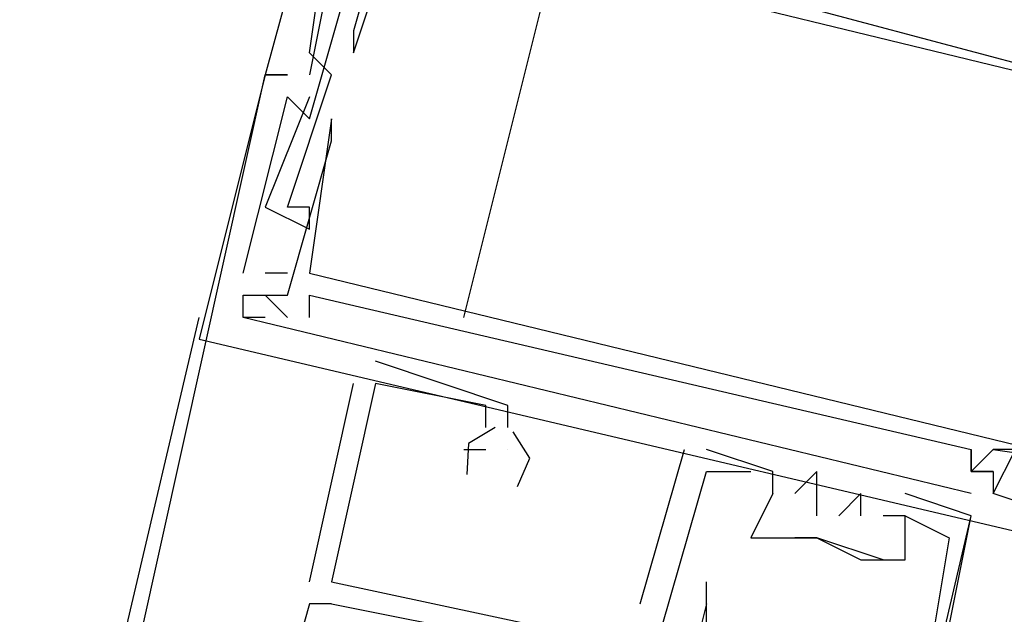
# Model space of a CAD drawing. Header units: feet. Extents: x -79 to 198, y -22 to 181.
# Tile 468 of 656: x 115.385 to 115.98, y 67.745 to 68.104. Entities that reach past the tile are written whole.
import ezdxf

# ---------------------------------------------------------------- set-up
doc = ezdxf.new("R2010")
doc.units = ezdxf.units.FT
doc.layers.add('A-LINEA', color=7, linetype='CONTINUOUS')

msp = doc.modelspace()

# ---------------------------------------------------------------- linework, layer by layer
at = {"layer": 'A-LINEA'}
for p, q in [((115.6533, 67.9244), (115.7067, 68.1378)), ((115.6533, 67.9244), (115.7067, 68.1378)), ((115.5867, 68.0978), (115.5867, 68.0978)), ((115.5867, 68.0978), (115.5867, 68.0978)), ((115.5867, 68.0978), (115.5867, 68.0978)), ((115.5867, 68.0978), (115.5867, 68.0978)), ((115.5867, 68.0978), (115.5867, 68.0978)), ((115.5867, 68.0978), (115.5867, 68.0978)), ((115.5867, 68.0978), (115.5867, 68.0978)), ((115.5867, 68.0978), (115.5867, 68.0978)), ((115.5867, 68.0978), (115.5867, 68.0978)), ((115.5867, 68.0978), (115.5867, 68.0978)), ((115.5867, 68.0978), (115.5867, 68.0978)), ((115.5867, 68.0978), (115.5867, 68.0978)), ((115.5867, 68.0978), (115.5867, 68.0978)), ((115.5867, 68.0978), (115.5867, 68.0978)), ((115.5867, 68.0978), (115.5867, 68.0978)), ((115.5867, 68.0978), (115.5867, 68.0978)), ((115.5867, 68.0978), (115.5867, 68.0978)), ((115.5867, 68.0978), (115.5867, 68.0978)), ((115.5867, 68.0978), (115.5867, 68.0978)), ((115.5867, 68.0978), (115.5867, 68.0978)), ((115.5867, 68.0978), (115.5867, 68.0978)), ((115.5867, 68.0978), (115.5867, 68.0978)), ((115.5867, 68.0978), (115.5867, 68.0978)), ((115.5867, 68.0978), (115.5867, 68.0978)), ((115.56, 68.0844), (115.56, 68.0844)), ((115.56, 68.0844), (115.56, 68.0844)), ((115.56, 68.0844), (115.56, 68.0844)), ((115.56, 68.0844), (115.56, 68.0844)), ((115.56, 68.0844), (115.56, 68.0844)), ((115.56, 68.0844), (115.56, 68.0844)), ((115.5867, 68.0844), (115.5867, 68.0844)), ((115.5867, 68.0844), (115.5867, 68.0844)), ((115.5867, 68.0844), (115.5867, 68.0844)), ((115.5867, 68.0844), (115.5867, 68.0844)), ((115.5867, 68.0844), (115.5867, 68.0844)), ((115.5867, 68.0844), (115.5867, 68.0844)), ((115.5867, 68.0844), (115.5867, 68.0844)), ((115.5867, 68.0844), (115.5867, 68.0844)), ((115.5867, 68.0844), (115.5867, 68.0844)), ((115.5867, 68.0844), (115.5867, 68.0844)), ((115.5867, 68.0844), (115.5867, 68.0844)), ((115.5867, 68.0844), (115.5867, 68.0844)), ((115.5867, 68.0844), (115.5867, 68.0844)), ((115.5867, 68.0844), (115.5867, 68.0844)), ((115.5867, 68.0844), (115.5867, 68.0844)), ((115.5867, 68.0844), (115.5867, 68.0844)), ((115.5867, 68.0844), (115.5867, 68.0844)), ((115.5867, 68.0844), (115.5867, 68.0844)), ((115.5867, 68.0844), (115.5867, 68.0844)), ((115.5867, 68.0844), (115.5867, 68.0844)), ((115.5867, 68.0844), (115.5867, 68.0844)), ((115.5867, 68.0844), (115.5867, 68.0844)), ((115.5867, 68.0844), (115.5867, 68.0844)), ((115.5867, 68.0844), (115.5867, 68.0844)), ((115.4267, 67.5911), (115.5333, 68.0711)), ((115.4267, 67.5911), (115.5333, 68.0711)), ((115.5333, 68.0711), (115.5333, 68.0711)), ((115.5333, 68.0711), (115.5333, 68.0711)), ((115.5333, 68.0711), (115.5333, 68.0711)), ((115.5333, 68.0711), (115.5333, 68.0711)), ((115.5333, 68.0711), (115.5333, 68.0711)), ((115.5333, 68.0711), (115.5333, 68.0711)), ((115.5333, 68.0711), (115.5333, 68.0711)), ((115.5333, 68.0711), (115.5333, 68.0711)), ((115.5333, 68.0711), (115.5333, 68.0711)), ((115.5333, 68.0711), (115.5333, 68.0711)), ((115.5333, 68.0711), (115.5333, 68.0711)), ((115.5333, 68.0711), (115.5333, 68.0711)), ((115.5467, 68.0711), (115.5467, 68.0711)), ((115.5467, 68.0711), (115.5467, 68.0711)), ((115.5467, 68.0711), (115.5467, 68.0711)), ((115.5467, 68.0711), (115.5467, 68.0711)), ((115.5467, 68.0711), (115.5467, 68.0711)), ((115.5467, 68.0711), (115.5467, 68.0711)), ((115.5467, 68.0711), (115.5467, 68.0711)), ((115.5467, 68.0711), (115.5467, 68.0711)), ((115.5467, 68.0711), (115.5467, 68.0711)), ((115.5467, 68.0711), (115.5467, 68.0711)), ((115.5467, 68.0711), (115.5467, 68.0711)), ((115.5467, 68.0711), (115.5467, 68.0711)), ((115.56, 68.0711), (115.56, 68.0711)), ((115.56, 68.0711), (115.56, 68.0711)), ((115.56, 68.0711), (115.56, 68.0711)), ((115.56, 68.0711), (115.56, 68.0711)), ((115.56, 68.0711), (115.56, 68.0711)), ((115.56, 68.0711), (115.56, 68.0711)), ((115.5733, 68.0711), (115.5733, 68.0711)), ((115.5733, 68.0711), (115.5733, 68.0711)), ((115.5733, 68.0711), (115.5733, 68.0711)), ((115.5733, 68.0711), (115.5733, 68.0711)), ((115.5733, 68.0711), (115.5733, 68.0711)), ((115.5733, 68.0711), (115.5733, 68.0711)), ((115.5467, 68.0578), (115.5467, 68.0578)), ((115.5467, 68.0578), (115.5467, 68.0578)), ((115.5467, 68.0578), (115.5467, 68.0578)), ((115.5467, 68.0578), (115.5467, 68.0578)), ((115.5467, 68.0578), (115.5467, 68.0578)), ((115.5467, 68.0578), (115.5467, 68.0578)), ((115.56, 68.0578), (115.56, 68.0578)), ((115.56, 68.0578), (115.56, 68.0578)), ((115.56, 68.0578), (115.56, 68.0578)), ((115.56, 68.0578), (115.56, 68.0578)), ((115.56, 68.0578), (115.56, 68.0578)), ((115.56, 68.0578), (115.56, 68.0578)), ((115.56, 68.0444), (115.56, 68.0444)), ((115.56, 68.0444), (115.56, 68.0444)), ((115.56, 68.0444), (115.56, 68.0444)), ((115.56, 68.0444), (115.56, 68.0444)), ((115.56, 68.0444), (115.56, 68.0444)), ((115.56, 68.0444), (115.56, 68.0444)), ((115.5733, 68.0444), (115.5733, 68.0444)), ((115.5733, 68.0444), (115.5733, 68.0444)), ((115.5733, 68.0444), (115.5733, 68.0444)), ((115.5733, 68.0444), (115.5733, 68.0444)), ((115.5733, 68.0444), (115.5733, 68.0444)), ((115.5733, 68.0444), (115.5733, 68.0444)), ((115.5733, 68.0311), (115.5733, 68.0311)), ((115.5733, 68.0311), (115.5733, 68.0311)), ((115.5733, 68.0311), (115.5733, 68.0311)), ((115.5733, 68.0311), (115.5733, 68.0311)), ((115.5733, 68.0311), (115.5733, 68.0311)), ((115.5733, 68.0311), (115.5733, 68.0311)), ((115.5333, 67.9911), (115.5333, 67.9911)), ((115.5333, 67.9911), (115.5333, 67.9911)), ((115.5333, 67.9911), (115.5333, 67.9911)), ((115.5333, 67.9911), (115.5333, 67.9911)), ((115.5333, 67.9911), (115.5333, 67.9911)), ((115.5333, 67.9911), (115.5333, 67.9911)), ((115.5467, 67.9911), (115.5467, 67.9911)), ((115.5467, 67.9911), (115.5467, 67.9911)), ((115.5467, 67.9911), (115.5467, 67.9911)), ((115.5467, 67.9911), (115.5467, 67.9911)), ((115.5467, 67.9911), (115.5467, 67.9911)), ((115.5467, 67.9911), (115.5467, 67.9911)), ((115.56, 67.9911), (115.56, 67.9911)), ((115.56, 67.9911), (115.56, 67.9911)), ((115.56, 67.9911), (115.56, 67.9911)), ((115.56, 67.9911), (115.56, 67.9911)), ((115.56, 67.9911), (115.56, 67.9911)), ((115.56, 67.9911), (115.56, 67.9911)), ((115.56, 67.9778), (115.56, 67.9778)), ((115.56, 67.9778), (115.56, 67.9778)), ((115.56, 67.9778), (115.56, 67.9778)), ((115.56, 67.9778), (115.56, 67.9778)), ((115.56, 67.9778), (115.56, 67.9778)), ((115.56, 67.9778), (115.56, 67.9778)), ((115.52, 67.9511), (115.52, 67.9511)), ((115.52, 67.9511), (115.52, 67.9511)), ((115.52, 67.9511), (115.52, 67.9511)), ((115.52, 67.9511), (115.52, 67.9511)), ((115.52, 67.9511), (115.52, 67.9511)), ((115.52, 67.9511), (115.52, 67.9511)), ((115.5467, 67.9511), (115.5333, 67.9511)), ((115.5333, 67.9511), (115.5333, 67.9511)), ((115.5467, 67.9511), (115.5333, 67.9511)), ((115.5333, 67.9511), (115.5333, 67.9511)), ((115.5467, 67.9511), (115.5333, 67.9511)), ((115.5333, 67.9511), (115.5333, 67.9511)), ((115.5467, 67.9511), (115.5333, 67.9511)), ((115.5333, 67.9511), (115.5333, 67.9511)), ((115.5467, 67.9511), (115.5333, 67.9511)), ((115.5333, 67.9511), (115.5333, 67.9511)), ((115.5467, 67.9511), (115.5333, 67.9511)), ((115.5333, 67.9511), (115.5333, 67.9511)), ((115.5467, 67.9511), (115.5467, 67.9511)), ((115.5467, 67.9511), (115.5467, 67.9511)), ((115.5467, 67.9511), (115.5467, 67.9511)), ((115.5467, 67.9511), (115.5467, 67.9511)), ((115.5467, 67.9511), (115.5467, 67.9511)), ((115.5467, 67.9511), (115.5467, 67.9511)), ((115.56, 67.9511), (115.56, 67.9511)), ((115.56, 67.9511), (115.56, 67.9511)), ((115.56, 67.9511), (115.56, 67.9511)), ((115.56, 67.9511), (115.56, 67.9511)), ((115.56, 67.9511), (115.56, 67.9511)), ((115.56, 67.9511), (115.56, 67.9511)), ((115.52, 67.9378), (115.52, 67.9378)), ((115.52, 67.9378), (115.52, 67.9378)), ((115.52, 67.9378), (115.52, 67.9378)), ((115.52, 67.9378), (115.52, 67.9378)), ((115.52, 67.9378), (115.52, 67.9378)), ((115.52, 67.9378), (115.52, 67.9378)), ((115.52, 67.9378), (115.52, 67.9378)), ((115.52, 67.9378), (115.52, 67.9378)), ((115.52, 67.9378), (115.52, 67.9378)), ((115.52, 67.9378), (115.52, 67.9378)), ((115.52, 67.9378), (115.52, 67.9378)), ((115.52, 67.9378), (115.52, 67.9378)), ((115.5333, 67.9378), (115.5467, 67.9244)), ((115.5333, 67.9378), (115.5333, 67.9378)), ((115.5333, 67.9378), (115.5333, 67.9378)), ((115.5333, 67.9378), (115.5467, 67.9244)), ((115.5333, 67.9378), (115.5333, 67.9378)), ((115.5333, 67.9378), (115.5333, 67.9378)), ((115.5333, 67.9378), (115.5467, 67.9244)), ((115.5333, 67.9378), (115.5333, 67.9378)), ((115.5333, 67.9378), (115.5333, 67.9378)), ((115.5333, 67.9378), (115.5467, 67.9244)), ((115.5333, 67.9378), (115.5333, 67.9378)), ((115.5333, 67.9378), (115.5333, 67.9378)), ((115.5333, 67.9378), (115.5467, 67.9244)), ((115.5333, 67.9378), (115.5333, 67.9378)), ((115.5333, 67.9378), (115.5333, 67.9378)), ((115.5333, 67.9378), (115.5467, 67.9244)), ((115.5333, 67.9378), (115.5333, 67.9378)), ((115.5333, 67.9378), (115.5333, 67.9378)), ((115.5467, 67.9378), (115.5467, 67.9378)), ((115.5467, 67.9378), (115.5467, 67.9378)), ((115.5467, 67.9378), (115.5467, 67.9378)), ((115.5467, 67.9378), (115.5467, 67.9378)), ((115.5467, 67.9378), (115.5467, 67.9378)), ((115.5467, 67.9378), (115.5467, 67.9378)), ((115.5467, 67.9378), (115.5467, 67.9378)), ((115.5467, 67.9378), (115.5467, 67.9378)), ((115.5467, 67.9378), (115.5467, 67.9378)), ((115.5467, 67.9378), (115.5467, 67.9378)), ((115.5467, 67.9378), (115.5467, 67.9378)), ((115.5467, 67.9378), (115.5467, 67.9378)), ((115.5467, 67.9378), (115.5467, 67.9378)), ((115.5467, 67.9378), (115.5467, 67.9378)), ((115.5467, 67.9378), (115.5467, 67.9378)), ((115.5467, 67.9378), (115.5467, 67.9378)), ((115.5467, 67.9378), (115.5467, 67.9378)), ((115.5467, 67.9378), (115.5467, 67.9378)), ((115.56, 67.9378), (115.56, 67.9378)), ((115.56, 67.9378), (115.56, 67.9378)), ((115.56, 67.9378), (115.56, 67.9378)), ((115.56, 67.9378), (115.56, 67.9378)), ((115.56, 67.9378), (115.56, 67.9378)), ((115.56, 67.9378), (115.56, 67.9378)), ((113.8667, 60.9778), (115.4933, 67.9244)), ((113.8667, 60.9778), (115.4933, 67.9244)), ((115.52, 67.9244), (115.52, 67.9244)), ((115.52, 67.9244), (115.52, 67.9244)), ((115.52, 67.9244), (115.52, 67.9244)), ((115.52, 67.9244), (115.52, 67.9244)), ((115.52, 67.9244), (115.52, 67.9244)), ((115.52, 67.9244), (115.52, 67.9244)), ((115.52, 67.9244), (115.52, 67.9244)), ((115.52, 67.9244), (115.52, 67.9244)), ((115.52, 67.9244), (115.52, 67.9244)), ((115.52, 67.9244), (115.52, 67.9244)), ((115.52, 67.9244), (115.52, 67.9244)), ((115.52, 67.9244), (115.52, 67.9244)), ((115.5333, 67.9244), (115.5333, 67.9244)), ((115.5333, 67.9244), (115.5333, 67.9244)), ((115.5333, 67.9244), (115.5333, 67.9244)), ((115.5333, 67.9244), (115.5333, 67.9244)), ((115.5333, 67.9244), (115.5333, 67.9244)), ((115.5333, 67.9244), (115.5333, 67.9244)), ((115.5467, 67.9244), (115.5467, 67.9244)), ((115.5467, 67.9244), (115.5467, 67.9244)), ((115.5467, 67.9244), (115.5467, 67.9244)), ((115.5467, 67.9244), (115.5467, 67.9244)), ((115.5467, 67.9244), (115.5467, 67.9244)), ((115.5467, 67.9244), (115.5467, 67.9244)), ((115.56, 67.9244), (115.56, 67.9244)), ((115.56, 67.9244), (115.56, 67.9244)), ((115.56, 67.9244), (115.56, 67.9244)), ((115.56, 67.9244), (115.56, 67.9244)), ((115.56, 67.9244), (115.56, 67.9244)), ((115.56, 67.9244), (115.56, 67.9244)), ((115.4933, 67.9111), (115.4933, 67.9111)), ((115.4933, 67.9111), (115.4933, 67.9111)), ((115.4933, 67.9111), (115.4933, 67.9111)), ((115.4933, 67.9111), (115.4933, 67.9111)), ((115.4933, 67.9111), (115.4933, 67.9111)), ((115.4933, 67.9111), (115.4933, 67.9111)), ((115.6, 67.8978), (115.6, 67.8978)), ((115.6, 67.8978), (115.6, 67.8978)), ((115.6, 67.8978), (115.6, 67.8978)), ((115.6, 67.8978), (115.6, 67.8978)), ((115.6, 67.8978), (115.6, 67.8978)), ((115.6, 67.8978), (115.6, 67.8978)), ((115.56, 67.7644), (115.5867, 67.8844)), ((115.56, 67.7644), (115.5867, 67.8844)), ((115.56, 67.7644), (115.5867, 67.8844)), ((115.56, 67.7644), (115.5867, 67.8844)), ((115.56, 67.7644), (115.5867, 67.8844)), ((115.56, 67.7644), (115.5867, 67.8844)), ((115.5867, 67.8844), (115.5867, 67.8844)), ((115.5867, 67.8844), (115.5867, 67.8844)), ((115.5867, 67.8844), (115.5867, 67.8844)), ((115.5867, 67.8844), (115.5867, 67.8844)), ((115.5867, 67.8844), (115.5867, 67.8844)), ((115.5867, 67.8844), (115.5867, 67.8844)), ((115.6, 67.8844), (115.6, 67.8844)), ((115.6, 67.8844), (115.6, 67.8844)), ((115.6, 67.8844), (115.6, 67.8844)), ((115.6, 67.8844), (115.6, 67.8844)), ((115.6, 67.8844), (115.6, 67.8844)), ((115.6, 67.8844), (115.6, 67.8844)), ((115.6, 67.8844), (115.6, 67.8844)), ((115.6, 67.8844), (115.6, 67.8844)), ((115.6, 67.8844), (115.6, 67.8844)), ((115.6, 67.8844), (115.6, 67.8844)), ((115.6, 67.8844), (115.6, 67.8844)), ((115.6, 67.8844), (115.6, 67.8844)), ((115.6667, 67.8711), (115.6667, 67.8711)), ((115.6667, 67.8711), (115.6667, 67.8711)), ((115.6667, 67.8711), (115.6667, 67.8711)), ((115.6667, 67.8711), (115.6667, 67.8711)), ((115.6667, 67.8711), (115.6667, 67.8711)), ((115.6667, 67.8711), (115.6667, 67.8711)), ((115.68, 67.8711), (115.68, 67.8711)), ((115.68, 67.8711), (115.68, 67.8711)), ((115.68, 67.8711), (115.68, 67.8711)), ((115.68, 67.8711), (115.68, 67.8711)), ((115.68, 67.8711), (115.68, 67.8711)), ((115.68, 67.8711), (115.68, 67.8711)), ((115.6667, 67.8578), (115.6667, 67.8578)), ((115.6667, 67.8578), (115.6667, 67.8578)), ((115.6667, 67.8578), (115.6667, 67.8578)), ((115.6667, 67.8578), (115.6667, 67.8578)), ((115.6667, 67.8578), (115.6667, 67.8578)), ((115.6667, 67.8578), (115.6667, 67.8578)), ((115.68, 67.8578), (115.68, 67.8578)), ((115.68, 67.8578), (115.68, 67.8578)), ((115.68, 67.8578), (115.68, 67.8578)), ((115.68, 67.8578), (115.68, 67.8578)), ((115.68, 67.8578), (115.68, 67.8578)), ((115.68, 67.8578), (115.68, 67.8578)), ((115.6533, 67.8444), (115.6533, 67.8444)), ((115.6533, 67.8444), (115.6533, 67.8444)), ((115.6533, 67.8444), (115.6533, 67.8444)), ((115.6533, 67.8444), (115.6533, 67.8444)), ((115.6533, 67.8444), (115.6533, 67.8444)), ((115.6533, 67.8444), (115.6533, 67.8444)), ((115.6667, 67.8444), (115.6667, 67.8444)), ((115.6667, 67.8444), (115.6667, 67.8444)), ((115.6667, 67.8444), (115.6667, 67.8444)), ((115.6667, 67.8444), (115.6667, 67.8444)), ((115.6667, 67.8444), (115.6667, 67.8444)), ((115.6667, 67.8444), (115.6667, 67.8444)), ((115.68, 67.8444), (115.68, 67.8444)), ((115.68, 67.8444), (115.68, 67.8444)), ((115.68, 67.8444), (115.68, 67.8444)), ((115.68, 67.8444), (115.68, 67.8444)), ((115.68, 67.8444), (115.68, 67.8444)), ((115.68, 67.8444), (115.68, 67.8444)), ((115.68, 67.8444), (115.68, 67.8444)), ((115.68, 67.8444), (115.68, 67.8444)), ((115.68, 67.8444), (115.68, 67.8444)), ((115.68, 67.8444), (115.68, 67.8444)), ((115.68, 67.8444), (115.68, 67.8444)), ((115.68, 67.8444), (115.68, 67.8444)), ((115.76, 67.7511), (115.7867, 67.8444)), ((115.76, 67.7511), (115.7867, 67.8444)), ((115.76, 67.7511), (115.7867, 67.8444)), ((115.76, 67.7511), (115.7867, 67.8444)), ((115.76, 67.7511), (115.7867, 67.8444)), ((115.76, 67.7511), (115.7867, 67.8444)), ((115.7867, 67.8444), (115.7867, 67.8444)), ((115.7867, 67.8444), (115.7867, 67.8444)), ((115.7867, 67.8444), (115.7867, 67.8444)), ((115.7867, 67.8444), (115.7867, 67.8444)), ((115.7867, 67.8444), (115.7867, 67.8444)), ((115.7867, 67.8444), (115.7867, 67.8444)), ((115.8, 67.8444), (115.8, 67.8444)), ((115.8, 67.8444), (115.8, 67.8444)), ((115.8, 67.8444), (115.8, 67.8444)), ((115.8, 67.8444), (115.8, 67.8444)), ((115.8, 67.8444), (115.8, 67.8444)), ((115.8, 67.8444), (115.8, 67.8444)), ((115.96, 67.8444), (115.96, 67.8444)), ((115.96, 67.8444), (115.96, 67.8444)), ((115.96, 67.8444), (115.96, 67.8444)), ((115.96, 67.8444), (115.96, 67.8444)), ((115.96, 67.8444), (115.96, 67.8444)), ((115.96, 67.8444), (115.96, 67.8444)), ((115.9733, 67.8444), (115.9733, 67.8444)), ((115.9733, 67.8444), (115.9733, 67.8444)), ((115.9733, 67.8444), (115.9733, 67.8444)), ((115.9733, 67.8444), (115.9733, 67.8444)), ((115.9733, 67.8444), (115.9733, 67.8444)), ((115.9733, 67.8444), (115.9733, 67.8444)), ((115.9733, 67.8444), (115.9733, 67.8444)), ((115.9733, 67.8444), (115.9733, 67.8444)), ((115.9733, 67.8444), (115.9733, 67.8444)), ((115.9733, 67.8444), (115.9733, 67.8444)), ((115.9733, 67.8444), (115.9733, 67.8444)), ((115.9733, 67.8444), (115.9733, 67.8444)), ((115.8, 67.8311), (115.8, 67.8311)), ((115.8, 67.8311), (115.8, 67.8311)), ((115.8, 67.8311), (115.8, 67.8311)), ((115.8, 67.8311), (115.8, 67.8311)), ((115.8, 67.8311), (115.8, 67.8311)), ((115.8, 67.8311), (115.8, 67.8311)), ((115.8, 67.8311), (115.8, 67.8311)), ((115.8, 67.8311), (115.8, 67.8311)), ((115.8, 67.8311), (115.8, 67.8311)), ((115.8, 67.8311), (115.8, 67.8311)), ((115.8, 67.8311), (115.8, 67.8311)), ((115.8, 67.8311), (115.8, 67.8311)), ((115.8267, 67.8311), (115.8267, 67.8311)), ((115.8267, 67.8311), (115.8267, 67.8311)), ((115.8267, 67.8311), (115.8267, 67.8311)), ((115.8267, 67.8311), (115.8267, 67.8311)), ((115.8267, 67.8311), (115.8267, 67.8311)), ((115.8267, 67.8311), (115.8267, 67.8311)), ((115.84, 67.8311), (115.84, 67.8311)), ((115.84, 67.8311), (115.84, 67.8311)), ((115.84, 67.8311), (115.84, 67.8311)), ((115.84, 67.8311), (115.84, 67.8311)), ((115.84, 67.8311), (115.84, 67.8311)), ((115.84, 67.8311), (115.84, 67.8311)), ((115.8667, 67.8311), (115.8667, 67.8311)), ((115.8667, 67.8311), (115.8667, 67.8311)), ((115.8667, 67.8311), (115.8667, 67.8311)), ((115.8667, 67.8311), (115.8667, 67.8311)), ((115.8667, 67.8311), (115.8667, 67.8311)), ((115.8667, 67.8311), (115.8667, 67.8311)), ((115.96, 67.8311), (115.96, 67.8311)), ((115.96, 67.8311), (115.96, 67.8311)), ((115.96, 67.8311), (115.96, 67.8311)), ((115.96, 67.8311), (115.96, 67.8311)), ((115.96, 67.8311), (115.96, 67.8311)), ((115.96, 67.8311), (115.96, 67.8311)), ((115.96, 67.8311), (115.96, 67.8311)), ((115.96, 67.8311), (115.96, 67.8311)), ((115.96, 67.8311), (115.96, 67.8311)), ((115.96, 67.8311), (115.96, 67.8311)), ((115.96, 67.8311), (115.96, 67.8311)), ((115.96, 67.8311), (115.96, 67.8311)), ((115.96, 67.8311), (115.96, 67.8311)), ((115.96, 67.8311), (115.96, 67.8311)), ((115.96, 67.8311), (115.96, 67.8311)), ((115.96, 67.8311), (115.96, 67.8311)), ((115.96, 67.8311), (115.96, 67.8311)), ((115.96, 67.8311), (115.96, 67.8311)), ((115.9733, 67.8311), (115.9733, 67.8311)), ((115.9733, 67.8311), (115.9733, 67.8178)), ((115.9733, 67.8311), (115.9733, 67.8311)), ((115.9733, 67.8311), (115.9733, 67.8311)), ((115.9733, 67.8311), (115.9733, 67.8178)), ((115.9733, 67.8311), (115.9733, 67.8311)), ((115.9733, 67.8311), (115.9733, 67.8311)), ((115.9733, 67.8311), (115.9733, 67.8178)), ((115.9733, 67.8311), (115.9733, 67.8311)), ((115.9733, 67.8311), (115.9733, 67.8311)), ((115.9733, 67.8311), (115.9733, 67.8178)), ((115.9733, 67.8311), (115.9733, 67.8311)), ((115.9733, 67.8311), (115.9733, 67.8311)), ((115.9733, 67.8311), (115.9733, 67.8178)), ((115.9733, 67.8311), (115.9733, 67.8311)), ((115.9733, 67.8311), (115.9733, 67.8311)), ((115.9733, 67.8311), (115.9733, 67.8178)), ((115.9733, 67.8311), (115.9733, 67.8311)), ((115.84, 67.8178), (115.84, 67.8178)), ((115.84, 67.8178), (115.84, 67.8178)), ((115.84, 67.8178), (115.84, 67.8178)), ((115.84, 67.8178), (115.84, 67.8178)), ((115.84, 67.8178), (115.84, 67.8178)), ((115.84, 67.8178), (115.84, 67.8178)), ((115.84, 67.8178), (115.84, 67.8178)), ((115.84, 67.8178), (115.84, 67.8178)), ((115.84, 67.8178), (115.84, 67.8178)), ((115.84, 67.8178), (115.84, 67.8178)), ((115.84, 67.8178), (115.84, 67.8178)), ((115.84, 67.8178), (115.84, 67.8178)), ((115.8533, 67.8178), (115.8533, 67.8178)), ((115.8533, 67.8178), (115.8533, 67.8178)), ((115.8533, 67.8178), (115.8533, 67.8178)), ((115.8533, 67.8178), (115.8533, 67.8178)), ((115.8533, 67.8178), (115.8533, 67.8178)), ((115.8533, 67.8178), (115.8533, 67.8178)), ((115.8933, 67.8178), (115.8933, 67.8178)), ((115.8933, 67.8178), (115.8933, 67.8178)), ((115.8933, 67.8178), (115.8933, 67.8178)), ((115.8933, 67.8178), (115.8933, 67.8178)), ((115.8933, 67.8178), (115.8933, 67.8178)), ((115.8933, 67.8178), (115.8933, 67.8178)), ((115.92, 67.8178), (115.92, 67.8178)), ((115.92, 67.8178), (115.92, 67.8178)), ((115.92, 67.8178), (115.92, 67.8178)), ((115.92, 67.8178), (115.92, 67.8178)), ((115.92, 67.8178), (115.92, 67.8178)), ((115.92, 67.8178), (115.92, 67.8178)), ((115.96, 67.8178), (115.96, 67.8178)), ((115.96, 67.8178), (115.96, 67.8178)), ((115.96, 67.8178), (115.96, 67.8178)), ((115.96, 67.8178), (115.96, 67.8178)), ((115.96, 67.8178), (115.96, 67.8178)), ((115.96, 67.8178), (115.96, 67.8178)), ((115.9733, 67.8178), (115.9733, 67.8178)), ((115.9733, 67.8178), (115.9733, 67.8178)), ((115.9733, 67.8178), (115.9733, 67.8178)), ((115.9733, 67.8178), (115.9733, 67.8178)), ((115.9733, 67.8178), (115.9733, 67.8178)), ((115.9733, 67.8178), (115.9733, 67.8178)), ((115.9733, 67.8178), (115.9733, 67.8178)), ((115.9733, 67.8178), (115.9733, 67.8178)), ((115.9733, 67.8178), (115.9733, 67.8178)), ((115.9733, 67.8178), (115.9733, 67.8178)), ((115.9733, 67.8178), (115.9733, 67.8178)), ((115.9733, 67.8178), (115.9733, 67.8178)), ((115.8667, 67.8044), (115.8667, 67.8044)), ((115.8667, 67.8044), (115.8667, 67.8044)), ((115.8667, 67.8044), (115.8667, 67.8044)), ((115.8667, 67.4044), (115.96, 67.8044)), ((115.8667, 67.8044), (115.8667, 67.8044)), ((115.8667, 67.8044), (115.8667, 67.8044)), ((115.8667, 67.8044), (115.8667, 67.8044)), ((115.8667, 67.4044), (115.96, 67.8044)), ((115.88, 67.8044), (115.88, 67.8044)), ((115.88, 67.8044), (115.88, 67.8044)), ((115.88, 67.8044), (115.88, 67.8044)), ((115.88, 67.8044), (115.88, 67.8044)), ((115.88, 67.8044), (115.88, 67.8044)), ((115.88, 67.8044), (115.88, 67.8044)), ((115.8933, 67.8044), (115.8933, 67.8044)), ((115.8933, 67.8044), (115.8933, 67.8044)), ((115.8933, 67.8044), (115.8933, 67.8044)), ((115.8933, 67.8044), (115.8933, 67.8044)), ((115.8933, 67.8044), (115.8933, 67.8044)), ((115.8933, 67.8044), (115.8933, 67.8044)), ((115.9067, 67.8044), (115.9067, 67.8044)), ((115.9067, 67.8044), (115.9067, 67.8044)), ((115.9067, 67.8044), (115.9067, 67.8044)), ((115.9067, 67.8044), (115.9067, 67.8044)), ((115.9067, 67.8044), (115.9067, 67.8044)), ((115.9067, 67.8044), (115.9067, 67.8044)), ((115.92, 67.8044), (115.92, 67.8044)), ((115.92, 67.8044), (115.92, 67.8044)), ((115.92, 67.8044), (115.92, 67.8044)), ((115.92, 67.8044), (115.92, 67.8044)), ((115.92, 67.8044), (115.92, 67.8044)), ((115.92, 67.8044), (115.92, 67.8044)), ((115.92, 67.8044), (115.92, 67.8044)), ((115.92, 67.8044), (115.92, 67.8044)), ((115.92, 67.8044), (115.92, 67.8044)), ((115.92, 67.8044), (115.92, 67.8044)), ((115.92, 67.8044), (115.92, 67.8044)), ((115.92, 67.8044), (115.92, 67.8044)), ((115.96, 67.8044), (115.96, 67.8044)), ((115.96, 67.8044), (115.96, 67.8044)), ((115.96, 67.8044), (115.96, 67.8044)), ((115.96, 67.8044), (115.96, 67.8044)), ((115.96, 67.8044), (115.96, 67.8044)), ((115.96, 67.8044), (115.96, 67.8044)), ((115.8267, 67.7911), (115.8267, 67.7911)), ((115.8267, 67.7911), (115.8267, 67.7911)), ((115.8267, 67.7911), (115.8267, 67.7911)), ((115.8267, 67.7911), (115.8267, 67.7911)), ((115.8267, 67.7911), (115.8267, 67.7911)), ((115.8267, 67.7911), (115.8267, 67.7911)), ((115.84, 67.7911), (115.84, 67.7911)), ((115.84, 67.7911), (115.8533, 67.7911)), ((115.84, 67.7911), (115.84, 67.7911)), ((115.84, 67.7911), (115.84, 67.7911)), ((115.84, 67.7911), (115.84, 67.7911)), ((115.84, 67.7911), (115.8533, 67.7911)), ((115.84, 67.7911), (115.84, 67.7911)), ((115.84, 67.7911), (115.84, 67.7911)), ((115.8667, 67.7911), (115.8667, 67.7911)), ((115.8667, 67.7911), (115.8667, 67.7911)), ((115.8667, 67.7911), (115.8667, 67.7911)), ((115.8667, 67.7911), (115.8667, 67.7911)), ((115.8667, 67.7911), (115.8667, 67.7911)), ((115.8667, 67.7911), (115.8667, 67.7911)), ((115.8667, 67.7911), (115.8667, 67.7911)), ((115.8667, 67.7911), (115.8667, 67.7911)), ((115.8667, 67.7911), (115.8667, 67.7911)), ((115.8667, 67.7911), (115.8667, 67.7911)), ((115.9467, 67.7911), (115.9467, 67.7911)), ((115.9467, 67.7911), (115.9467, 67.7911)), ((115.9467, 67.7911), (115.9467, 67.7911)), ((115.9467, 67.7911), (115.9467, 67.7911)), ((115.9467, 67.7911), (115.9467, 67.7911)), ((115.9467, 67.7911), (115.9467, 67.7911)), ((115.8933, 67.7778), (115.8933, 67.7778)), ((115.8933, 67.7778), (115.8933, 67.7778)), ((115.8933, 67.7778), (115.8933, 67.7778)), ((115.8933, 67.7778), (115.8933, 67.7778)), ((115.8933, 67.7778), (115.8933, 67.7778)), ((115.8933, 67.7778), (115.8933, 67.7778)), ((115.92, 67.7778), (115.92, 67.7778)), ((115.92, 67.7778), (115.92, 67.7778)), ((115.92, 67.7778), (115.92, 67.7778)), ((115.92, 67.7778), (115.92, 67.7778)), ((115.92, 67.7778), (115.92, 67.7778)), ((115.92, 67.7778), (115.92, 67.7778)), ((115.56, 67.7644), (115.56, 67.7644)), ((115.56, 67.7644), (115.56, 67.7644)), ((115.56, 67.7644), (115.56, 67.7644)), ((115.56, 67.7644), (115.56, 67.7644)), ((115.56, 67.7644), (115.56, 67.7644)), ((115.56, 67.7644), (115.56, 67.7644)), ((115.5733, 67.7644), (115.5733, 67.7644)), ((115.5733, 67.7644), (115.5733, 67.7644)), ((115.5733, 67.7644), (115.5733, 67.7644)), ((115.5733, 67.7644), (115.5733, 67.7644)), ((115.5733, 67.7644), (115.5733, 67.7644)), ((115.5733, 67.7644), (115.5733, 67.7644)), ((115.5733, 67.7644), (115.5733, 67.7644)), ((115.5733, 67.7644), (115.5733, 67.7644)), ((115.5733, 67.7644), (115.5733, 67.7644)), ((115.5733, 67.7644), (115.5733, 67.7644)), ((115.5733, 67.7644), (115.5733, 67.7644)), ((115.5733, 67.7644), (115.5733, 67.7644)), ((115.8, 67.7644), (115.8, 67.7644)), ((115.8, 67.7644), (115.8, 67.7644)), ((115.56, 67.7511), (115.5333, 67.6578)), ((115.56, 67.7511), (115.5333, 67.6578)), ((115.5733, 67.7511), (115.56, 67.7511)), ((115.5733, 67.7511), (115.56, 67.7511)), ((115.5733, 67.7511), (115.56, 67.7511)), ((115.5733, 67.7511), (115.56, 67.7511)), ((115.5733, 67.7511), (115.56, 67.7511)), ((115.5733, 67.7511), (115.56, 67.7511)), ((115.5733, 67.7511), (115.5733, 67.7511)), ((115.5733, 67.7511), (115.5733, 67.7511)), ((115.5733, 67.7511), (115.5733, 67.7511)), ((115.5733, 67.7511), (115.5733, 67.7511)), ((115.5733, 67.7511), (115.5733, 67.7511)), ((115.5733, 67.7511), (115.5733, 67.7511)), ((115.76, 67.7511), (115.76, 67.7511)), ((115.76, 67.7511), (115.76, 67.7511)), ((115.76, 67.7511), (115.76, 67.7511)), ((115.76, 67.7511), (115.76, 67.7511)), ((115.76, 67.7511), (115.76, 67.7511)), ((115.76, 67.7511), (115.76, 67.7511)), ((115.8, 67.7511), (115.8, 67.7511)), ((115.8, 67.7511), (115.8, 67.7511))]:
    msp.add_line(p, q, dxfattribs=at)
for points in [[(115.5733, 68.2178), (115.5333, 68.0711), (115.5467, 68.0711)], [(115.5733, 68.2178), (115.5333, 68.0711), (115.5467, 68.0711)], [(115.5733, 68.2178), (115.5333, 68.0711), (115.5467, 68.0711)], [(115.5733, 68.2178), (115.5333, 68.0711), (115.5467, 68.0711)], [(115.5733, 68.2178), (115.5333, 68.0711), (115.5467, 68.0711)], [(115.5733, 68.2178), (115.5333, 68.0711), (115.5467, 68.0711)], [(116.0133, 68.0978), (116.0133, 68.0711), (115.6133, 68.1778), (115.6133, 68.1911), (115.5867, 68.1911), (115.5867, 68.2044), (115.5867, 68.1911), (115.6133, 68.1911), (115.5867, 68.0978), (115.5867, 68.0844), (115.6133, 68.1644), (116.1067, 68.0444), (116.0933, 67.9644), (116.0933, 67.9644)], [(116.0133, 68.0978), (116.0133, 68.0711), (115.6133, 68.1778), (115.6133, 68.1911), (115.5867, 68.1911), (115.5867, 68.2044), (115.5867, 68.1911), (115.6133, 68.1911), (115.5867, 68.0978), (115.5867, 68.0844), (115.6133, 68.1644), (116.1067, 68.0444), (116.0933, 67.9644), (116.0933, 67.9644)], [(116.0133, 68.0978), (116.0133, 68.0711), (115.6133, 68.1778), (115.6133, 68.1911), (115.5867, 68.1911), (115.5867, 68.2044), (115.5867, 68.1911), (115.6133, 68.1911), (115.5867, 68.0978), (115.5867, 68.0844), (115.6133, 68.1644), (116.1067, 68.0444), (116.0933, 67.9644), (116.0933, 67.9644)], [(116.0133, 68.0978), (116.0133, 68.0711), (115.6133, 68.1778), (115.6133, 68.1911), (115.5867, 68.1911), (115.5867, 68.2044), (115.5867, 68.1911), (115.6133, 68.1911), (115.5867, 68.0978), (115.5867, 68.0844), (115.6133, 68.1644), (116.1067, 68.0444), (116.0933, 67.9644), (116.0933, 67.9644)], [(116.0133, 68.0978), (116.0133, 68.0711), (115.6133, 68.1778), (115.6133, 68.1911), (115.5867, 68.1911), (115.5867, 68.2044), (115.5867, 68.1911), (115.6133, 68.1911), (115.5867, 68.0978), (115.5867, 68.0844), (115.6133, 68.1644), (116.1067, 68.0444), (116.0933, 67.9644), (116.0933, 67.9644)], [(116.0133, 68.0978), (116.0133, 68.0711), (115.6133, 68.1778), (115.6133, 68.1911), (115.5867, 68.1911), (115.5867, 68.2044), (115.5867, 68.1911), (115.6133, 68.1911), (115.5867, 68.0978), (115.5867, 68.0844), (115.6133, 68.1644), (116.1067, 68.0444), (116.0933, 67.9644), (116.0933, 67.9644)], [(116.0133, 68.0978), (116.0133, 68.0711), (115.6133, 68.1778), (115.6133, 68.1911), (115.5867, 68.1911), (115.5867, 68.2044), (115.5867, 68.1911), (115.6133, 68.1911), (115.5867, 68.0978), (115.5867, 68.0844), (115.6133, 68.1644), (116.1067, 68.0444), (116.0933, 67.9644), (116.0933, 67.9644)], [(116.0133, 68.0978), (116.0133, 68.0711), (115.6133, 68.1778), (115.6133, 68.1911), (115.5867, 68.1911), (115.5867, 68.2044), (115.5867, 68.1911), (115.6133, 68.1911), (115.5867, 68.0978), (115.5867, 68.0844), (115.6133, 68.1644), (116.1067, 68.0444), (116.0933, 67.9644), (116.0933, 67.9644)], [(116.0133, 68.0978), (116.0133, 68.0711), (115.6133, 68.1778), (115.6133, 68.1911), (115.5867, 68.1911), (115.5867, 68.2044), (115.5867, 68.1911), (115.6133, 68.1911), (115.5867, 68.0978), (115.5867, 68.0844), (115.6133, 68.1644), (116.1067, 68.0444), (116.0933, 67.9644), (116.0933, 67.9644)], [(116.0133, 68.0978), (116.0133, 68.0711), (115.6133, 68.1778), (115.6133, 68.1911), (115.5867, 68.1911), (115.5867, 68.2044), (115.5867, 68.1911), (115.6133, 68.1911), (115.5867, 68.0978), (115.5867, 68.0844), (115.6133, 68.1644), (116.1067, 68.0444), (116.0933, 67.9644), (116.0933, 67.9644)], [(116.0133, 68.0978), (116.0133, 68.0711), (115.6133, 68.1778), (115.6133, 68.1911), (115.5867, 68.1911), (115.5867, 68.2044), (115.5867, 68.1911), (115.6133, 68.1911), (115.5867, 68.0978), (115.5867, 68.0844), (115.6133, 68.1644), (116.1067, 68.0444), (116.0933, 67.9644), (116.0933, 67.9644)], [(116.0133, 68.0978), (116.0133, 68.0711), (115.6133, 68.1778), (115.6133, 68.1911), (115.5867, 68.1911), (115.5867, 68.2044), (115.5867, 68.1911), (115.6133, 68.1911), (115.5867, 68.0978), (115.5867, 68.0844), (115.6133, 68.1644), (116.1067, 68.0444), (116.0933, 67.9644), (116.0933, 67.9644)], [(115.56, 68.0578), (115.5333, 67.9911), (115.56, 67.9778), (115.56, 67.9911), (115.5467, 67.9911), (115.5733, 68.0711), (115.56, 68.0844), (115.5733, 68.1778)], [(115.56, 68.0578), (115.5333, 67.9911), (115.56, 67.9778), (115.56, 67.9911), (115.5467, 67.9911), (115.5733, 68.0711), (115.56, 68.0844), (115.5733, 68.1778)], [(115.56, 68.0578), (115.5333, 67.9911), (115.56, 67.9778), (115.56, 67.9911), (115.5467, 67.9911), (115.5733, 68.0711), (115.56, 68.0844), (115.5733, 68.1778)], [(115.56, 68.0578), (115.5333, 67.9911), (115.56, 67.9778), (115.56, 67.9911), (115.5467, 67.9911), (115.5733, 68.0711), (115.56, 68.0844), (115.5733, 68.1778)], [(115.56, 68.0578), (115.5333, 67.9911), (115.56, 67.9778), (115.56, 67.9911), (115.5467, 67.9911), (115.5733, 68.0711), (115.56, 68.0844), (115.5733, 68.1778)], [(115.56, 68.0578), (115.5333, 67.9911), (115.56, 67.9778), (115.56, 67.9911), (115.5467, 67.9911), (115.5733, 68.0711), (115.56, 68.0844), (115.5733, 68.1778)], [(115.52, 67.9511), (115.5467, 68.0578), (115.56, 68.0444), (115.5867, 68.1378)], [(115.52, 67.9511), (115.5467, 68.0578), (115.56, 68.0444), (115.5867, 68.1378)], [(115.52, 67.9511), (115.5467, 68.0578), (115.56, 68.0444), (115.5867, 68.1378)], [(115.52, 67.9511), (115.5467, 68.0578), (115.56, 68.0444), (115.5867, 68.1378)], [(115.52, 67.9511), (115.5467, 68.0578), (115.56, 68.0444), (115.5867, 68.1378)], [(115.52, 67.9511), (115.5467, 68.0578), (115.56, 68.0444), (115.5867, 68.1378)], [(115.5867, 68.1378), (115.5733, 68.1378), (115.56, 68.0711)], [(115.5867, 68.1378), (115.5733, 68.1378), (115.56, 68.0711)], [(115.5867, 68.1378), (115.5733, 68.1378), (115.56, 68.0711)], [(115.5867, 68.1378), (115.5733, 68.1378), (115.56, 68.0711)], [(115.5867, 68.1378), (115.5733, 68.1378), (115.56, 68.0711)], [(115.5867, 68.1378), (115.5733, 68.1378), (115.56, 68.0711)], [(115.5467, 68.0711), (115.5333, 68.0711), (115.4933, 67.9111), (116.1733, 67.7511), (116.1733, 67.7644), (116.16, 67.7644)], [(115.5467, 68.0711), (115.5333, 68.0711), (115.4933, 67.9111), (116.1733, 67.7511), (116.1733, 67.7644), (116.16, 67.7644)], [(115.5467, 68.0711), (115.5333, 68.0711), (115.4933, 67.9111), (116.1733, 67.7511), (116.1733, 67.7644), (116.16, 67.7644)], [(115.5467, 68.0711), (115.5333, 68.0711), (115.4933, 67.9111), (116.1733, 67.7511), (116.1733, 67.7644), (116.16, 67.7644)], [(115.5467, 68.0711), (115.5333, 68.0711), (115.4933, 67.9111), (116.1733, 67.7511), (116.1733, 67.7644), (116.16, 67.7644)], [(115.5467, 68.0711), (115.5333, 68.0711), (115.4933, 67.9111), (116.1733, 67.7511), (116.1733, 67.7644), (116.16, 67.7644)], [(115.5333, 67.9244), (115.52, 67.9244), (115.52, 67.9378), (115.5467, 67.9378), (115.5733, 68.0311), (115.5733, 68.0444), (115.56, 67.9511), (116.0533, 67.8311), (116.08, 67.9244), (116.08, 67.9244), (116.0933, 67.9111)], [(115.5333, 67.9244), (115.52, 67.9244), (115.52, 67.9378), (115.5467, 67.9378), (115.5733, 68.0311), (115.5733, 68.0444), (115.56, 67.9511), (116.0533, 67.8311), (116.08, 67.9244), (116.08, 67.9244), (116.0933, 67.9111)], [(115.5333, 67.9244), (115.52, 67.9244), (115.52, 67.9378), (115.5467, 67.9378), (115.5733, 68.0311), (115.5733, 68.0444), (115.56, 67.9511), (116.0533, 67.8311), (116.08, 67.9244), (116.08, 67.9244), (116.0933, 67.9111)], [(115.5333, 67.9244), (115.52, 67.9244), (115.52, 67.9378), (115.5467, 67.9378), (115.5733, 68.0311), (115.5733, 68.0444), (115.56, 67.9511), (116.0533, 67.8311), (116.08, 67.9244), (116.08, 67.9244), (116.0933, 67.9111)], [(115.5333, 67.9244), (115.52, 67.9244), (115.52, 67.9378), (115.5467, 67.9378), (115.5733, 68.0311), (115.5733, 68.0444), (115.56, 67.9511), (116.0533, 67.8311), (116.08, 67.9244), (116.08, 67.9244), (116.0933, 67.9111)], [(115.5333, 67.9244), (115.52, 67.9244), (115.52, 67.9378), (115.5467, 67.9378), (115.5733, 68.0311), (115.5733, 68.0444), (115.56, 67.9511), (116.0533, 67.8311), (116.08, 67.9244), (116.08, 67.9244), (116.0933, 67.9111)], [(115.96, 67.8178), (115.52, 67.9244), (115.52, 67.9378), (115.5333, 67.9378)], [(115.96, 67.8178), (115.52, 67.9244), (115.52, 67.9378), (115.5333, 67.9378)], [(115.96, 67.8178), (115.52, 67.9244), (115.52, 67.9378), (115.5333, 67.9378)], [(115.96, 67.8178), (115.52, 67.9244), (115.52, 67.9378), (115.5333, 67.9378)], [(115.96, 67.8178), (115.52, 67.9244), (115.52, 67.9378), (115.5333, 67.9378)], [(115.96, 67.8178), (115.52, 67.9244), (115.52, 67.9378), (115.5333, 67.9378)], [(115.56, 67.9244), (115.56, 67.9378), (115.96, 67.8444), (115.96, 67.8311), (115.9733, 67.8311), (115.96, 67.8311), (115.9733, 67.8444), (116.0667, 67.8311)], [(115.56, 67.9244), (115.56, 67.9378), (115.96, 67.8444), (115.96, 67.8311), (115.9733, 67.8311), (115.96, 67.8311), (115.9733, 67.8444), (116.0667, 67.8311)], [(115.56, 67.9244), (115.56, 67.9378), (115.96, 67.8444), (115.96, 67.8311), (115.9733, 67.8311), (115.96, 67.8311), (115.9733, 67.8444), (116.0667, 67.8311)], [(115.56, 67.9244), (115.56, 67.9378), (115.96, 67.8444), (115.96, 67.8311), (115.9733, 67.8311), (115.96, 67.8311), (115.9733, 67.8444), (116.0667, 67.8311)], [(115.56, 67.9244), (115.56, 67.9378), (115.96, 67.8444), (115.96, 67.8311), (115.9733, 67.8311), (115.96, 67.8311), (115.9733, 67.8444), (116.0667, 67.8311)], [(115.56, 67.9244), (115.56, 67.9378), (115.96, 67.8444), (115.96, 67.8311), (115.9733, 67.8311), (115.96, 67.8311), (115.9733, 67.8444), (116.0667, 67.8311)], [(115.68, 67.8578), (115.68, 67.8711), (115.6, 67.8978)], [(115.68, 67.8578), (115.68, 67.8711), (115.6, 67.8978)], [(115.68, 67.8578), (115.68, 67.8711), (115.6, 67.8978)], [(115.68, 67.8578), (115.68, 67.8711), (115.6, 67.8978)], [(115.68, 67.8578), (115.68, 67.8711), (115.6, 67.8978)], [(115.68, 67.8578), (115.68, 67.8711), (115.6, 67.8978)], [(115.6667, 67.8578), (115.6667, 67.8711), (115.6, 67.8844), (115.5733, 67.7644), (115.76, 67.7244), (115.7733, 67.7378), (115.7733, 67.7378)], [(115.6667, 67.8578), (115.6667, 67.8711), (115.6, 67.8844), (115.5733, 67.7644), (115.76, 67.7244), (115.7733, 67.7378), (115.7733, 67.7378)], [(115.6667, 67.8578), (115.6667, 67.8711), (115.6, 67.8844), (115.5733, 67.7644), (115.76, 67.7244), (115.7733, 67.7378), (115.7733, 67.7378)], [(115.6667, 67.8578), (115.6667, 67.8711), (115.6, 67.8844), (115.5733, 67.7644), (115.76, 67.7244), (115.7733, 67.7378), (115.7733, 67.7378)], [(115.6667, 67.8578), (115.6667, 67.8711), (115.6, 67.8844), (115.5733, 67.7644), (115.76, 67.7244), (115.7733, 67.7378), (115.7733, 67.7378)], [(115.6667, 67.8578), (115.6667, 67.8711), (115.6, 67.8844), (115.5733, 67.7644), (115.76, 67.7244), (115.7733, 67.7378), (115.7733, 67.7378)], [(115.6723, 67.8578), (115.6562, 67.8481), (115.6552, 67.8293)], [(115.6723, 67.8578), (115.6562, 67.8481), (115.6552, 67.8293)], [(115.6723, 67.8578), (115.6562, 67.8481), (115.6552, 67.8293)], [(115.6723, 67.8578), (115.6562, 67.8481), (115.6552, 67.8293)], [(115.6723, 67.8578), (115.6562, 67.8481), (115.6552, 67.8293)], [(115.6723, 67.8578), (115.6562, 67.8481), (115.6552, 67.8293)], [(115.6857, 67.8221), (115.6933, 67.8393), (115.6832, 67.8552)], [(115.6857, 67.8221), (115.6933, 67.8393), (115.6832, 67.8552)], [(115.6857, 67.8221), (115.6933, 67.8393), (115.6832, 67.8552)], [(115.6857, 67.8221), (115.6933, 67.8393), (115.6832, 67.8552)], [(115.6857, 67.8221), (115.6933, 67.8393), (115.6832, 67.8552)], [(115.6857, 67.8221), (115.6933, 67.8393), (115.6832, 67.8552)], [(115.6533, 67.8444), (115.6667, 67.8444), (115.6667, 67.8444)], [(115.6533, 67.8444), (115.6667, 67.8444), (115.6667, 67.8444)], [(115.6533, 67.8444), (115.6667, 67.8444), (115.6667, 67.8444)], [(115.6533, 67.8444), (115.6667, 67.8444), (115.6667, 67.8444)], [(115.6533, 67.8444), (115.6667, 67.8444), (115.6667, 67.8444)], [(115.6533, 67.8444), (115.6667, 67.8444), (115.6667, 67.8444)], [(115.84, 67.8178), (115.84, 67.8311), (115.84, 67.8311), (115.8, 67.8444)], [(115.84, 67.8178), (115.84, 67.8311), (115.84, 67.8311), (115.8, 67.8444)], [(115.84, 67.8178), (115.84, 67.8311), (115.84, 67.8311), (115.8, 67.8444)], [(115.84, 67.8178), (115.84, 67.8311), (115.84, 67.8311), (115.8, 67.8444)], [(115.84, 67.8178), (115.84, 67.8311), (115.84, 67.8311), (115.8, 67.8444)], [(115.84, 67.8178), (115.84, 67.8311), (115.84, 67.8311), (115.8, 67.8444)], [(115.9733, 67.8311), (115.96, 67.8311), (115.96, 67.8311), (115.96, 67.8444)], [(116.0533, 67.7911), (115.9733, 67.8178), (115.9867, 67.8444), (115.9733, 67.8444), (115.96, 67.8311)], [(115.9733, 67.8311), (115.96, 67.8311), (115.96, 67.8311), (115.96, 67.8444)], [(116.0533, 67.7911), (115.9733, 67.8178), (115.9867, 67.8444), (115.9733, 67.8444), (115.96, 67.8311)], [(115.9733, 67.8311), (115.96, 67.8311), (115.96, 67.8311), (115.96, 67.8444)], [(116.0533, 67.7911), (115.9733, 67.8178), (115.9867, 67.8444), (115.9733, 67.8444), (115.96, 67.8311)], [(115.9733, 67.8311), (115.96, 67.8311), (115.96, 67.8311), (115.96, 67.8444)], [(116.0533, 67.7911), (115.9733, 67.8178), (115.9867, 67.8444), (115.9733, 67.8444), (115.96, 67.8311)], [(115.9733, 67.8311), (115.96, 67.8311), (115.96, 67.8311), (115.96, 67.8444)], [(116.0533, 67.7911), (115.9733, 67.8178), (115.9867, 67.8444), (115.9733, 67.8444), (115.96, 67.8311)], [(115.9733, 67.8311), (115.96, 67.8311), (115.96, 67.8311), (115.96, 67.8444)], [(116.0533, 67.7911), (115.9733, 67.8178), (115.9867, 67.8444), (115.9733, 67.8444), (115.96, 67.8311)], [(115.5733, 67.7511), (115.7733, 67.7111), (115.7733, 67.7244), (115.7733, 67.7111), (115.7733, 67.7378), (115.7867, 67.7378), (115.7733, 67.7378), (115.7867, 67.7378), (115.7733, 67.7378), (115.8, 67.8311), (115.8267, 67.8311)], [(115.5733, 67.7511), (115.7733, 67.7111), (115.7733, 67.7244), (115.7733, 67.7111), (115.7733, 67.7378), (115.7867, 67.7378), (115.7733, 67.7378), (115.7867, 67.7378), (115.7733, 67.7378), (115.8, 67.8311), (115.8267, 67.8311)], [(115.5733, 67.7511), (115.7733, 67.7111), (115.7733, 67.7244), (115.7733, 67.7111), (115.7733, 67.7378), (115.7867, 67.7378), (115.7733, 67.7378), (115.7867, 67.7378), (115.7733, 67.7378), (115.8, 67.8311), (115.8267, 67.8311)], [(115.5733, 67.7511), (115.7733, 67.7111), (115.7733, 67.7244), (115.7733, 67.7111), (115.7733, 67.7378), (115.7867, 67.7378), (115.7733, 67.7378), (115.7867, 67.7378), (115.7733, 67.7378), (115.8, 67.8311), (115.8267, 67.8311)], [(115.5733, 67.7511), (115.7733, 67.7111), (115.7733, 67.7244), (115.7733, 67.7111), (115.7733, 67.7378), (115.7867, 67.7378), (115.7733, 67.7378), (115.7867, 67.7378), (115.7733, 67.7378), (115.8, 67.8311), (115.8267, 67.8311)], [(115.5733, 67.7511), (115.7733, 67.7111), (115.7733, 67.7244), (115.7733, 67.7111), (115.7733, 67.7378), (115.7867, 67.7378), (115.7733, 67.7378), (115.7867, 67.7378), (115.7733, 67.7378), (115.8, 67.8311), (115.8267, 67.8311)], [(115.8667, 67.8044), (115.8667, 67.8311), (115.8533, 67.8178), (115.8533, 67.8178)], [(115.8667, 67.8044), (115.8667, 67.8311), (115.8533, 67.8178), (115.8533, 67.8178)], [(115.8667, 67.8044), (115.8667, 67.8311), (115.8533, 67.8178), (115.8533, 67.8178)], [(115.8667, 67.8044), (115.8667, 67.8311), (115.8533, 67.8178), (115.8533, 67.8178)], [(115.8667, 67.8044), (115.8667, 67.8311), (115.8533, 67.8178), (115.8533, 67.8178)], [(115.8667, 67.8044), (115.8667, 67.8311), (115.8533, 67.8178), (115.8533, 67.8178)], [(115.84, 67.8178), (115.8267, 67.7911), (115.84, 67.7911), (115.8667, 67.7911), (115.8933, 67.7778), (115.92, 67.7778), (115.92, 67.8044), (115.9467, 67.7911), (115.9333, 67.7111), (115.9333, 67.6978), (115.9333, 67.6711), (115.92, 67.6711), (115.92, 67.6844), (115.92, 67.6711), (115.9333, 67.6711), (115.96, 67.8044), (115.96, 67.8044), (115.92, 67.8178)], [(115.84, 67.8178), (115.8267, 67.7911), (115.84, 67.7911), (115.8667, 67.7911), (115.8933, 67.7778), (115.92, 67.7778), (115.92, 67.8044), (115.9467, 67.7911), (115.9333, 67.7111), (115.9333, 67.6978), (115.9333, 67.6711), (115.92, 67.6711), (115.92, 67.6844), (115.92, 67.6711), (115.9333, 67.6711), (115.96, 67.8044), (115.96, 67.8044), (115.92, 67.8178)], [(115.84, 67.8178), (115.8267, 67.7911), (115.84, 67.7911), (115.8667, 67.7911), (115.8933, 67.7778), (115.92, 67.7778), (115.92, 67.8044), (115.9467, 67.7911), (115.9333, 67.7111), (115.9333, 67.6978), (115.9333, 67.6711), (115.92, 67.6711), (115.92, 67.6844), (115.92, 67.6711), (115.9333, 67.6711), (115.96, 67.8044), (115.96, 67.8044), (115.92, 67.8178)], [(115.84, 67.8178), (115.8267, 67.7911), (115.84, 67.7911), (115.8667, 67.7911), (115.8933, 67.7778), (115.92, 67.7778), (115.92, 67.8044), (115.9467, 67.7911), (115.9333, 67.7111), (115.9333, 67.6978), (115.9333, 67.6711), (115.92, 67.6711), (115.92, 67.6844), (115.92, 67.6711), (115.9333, 67.6711), (115.96, 67.8044), (115.96, 67.8044), (115.92, 67.8178)], [(115.84, 67.8178), (115.8267, 67.7911), (115.84, 67.7911), (115.8667, 67.7911), (115.8933, 67.7778), (115.92, 67.7778), (115.92, 67.8044), (115.9467, 67.7911), (115.9333, 67.7111), (115.9333, 67.6978), (115.9333, 67.6711), (115.92, 67.6711), (115.92, 67.6844), (115.92, 67.6711), (115.9333, 67.6711), (115.96, 67.8044), (115.96, 67.8044), (115.92, 67.8178)], [(115.84, 67.8178), (115.8267, 67.7911), (115.84, 67.7911), (115.8667, 67.7911), (115.8933, 67.7778), (115.92, 67.7778), (115.92, 67.8044), (115.9467, 67.7911), (115.9333, 67.7111), (115.9333, 67.6978), (115.9333, 67.6711), (115.92, 67.6711), (115.92, 67.6844), (115.92, 67.6711), (115.9333, 67.6711), (115.96, 67.8044), (115.96, 67.8044), (115.92, 67.8178)], [(115.8933, 67.8044), (115.8933, 67.8178), (115.88, 67.8044), (115.88, 67.8044)], [(115.8933, 67.8044), (115.8933, 67.8178), (115.88, 67.8044), (115.88, 67.8044)], [(115.8933, 67.8044), (115.8933, 67.8178), (115.88, 67.8044), (115.88, 67.8044)], [(115.8933, 67.8044), (115.8933, 67.8178), (115.88, 67.8044), (115.88, 67.8044)], [(115.8933, 67.8044), (115.8933, 67.8178), (115.88, 67.8044), (115.88, 67.8044)], [(115.8933, 67.8044), (115.8933, 67.8178), (115.88, 67.8044), (115.88, 67.8044)], [(115.92, 67.8044), (115.92, 67.8044), (115.9067, 67.8044), (115.9067, 67.8044)], [(115.92, 67.8044), (115.92, 67.8044), (115.9067, 67.8044), (115.9067, 67.8044)], [(115.92, 67.8044), (115.92, 67.8044), (115.9067, 67.8044), (115.9067, 67.8044)], [(115.92, 67.8044), (115.92, 67.8044), (115.9067, 67.8044), (115.9067, 67.8044)], [(115.92, 67.8044), (115.92, 67.8044), (115.9067, 67.8044), (115.9067, 67.8044)], [(115.92, 67.8044), (115.92, 67.8044), (115.9067, 67.8044), (115.9067, 67.8044)], [(115.9067, 67.7778), (115.8667, 67.7911), (115.8667, 67.7911), (115.8533, 67.7911)], [(115.9067, 67.7778), (115.8667, 67.7911), (115.8667, 67.7911), (115.8533, 67.7911)], [(115.92, 67.7378), (115.92, 67.7111), (115.8, 67.7378), (115.8, 67.7644)], [(115.92, 67.7378), (115.92, 67.7111), (115.8, 67.7378), (115.8, 67.7644)], [(115.8, 67.7511), (115.7867, 67.6978), (115.7733, 67.6978)], [(115.8, 67.7511), (115.7867, 67.6978), (115.7733, 67.6978)]]:
    msp.add_lwpolyline(points, dxfattribs=at)

doc.saveas('drawing.dxf')
